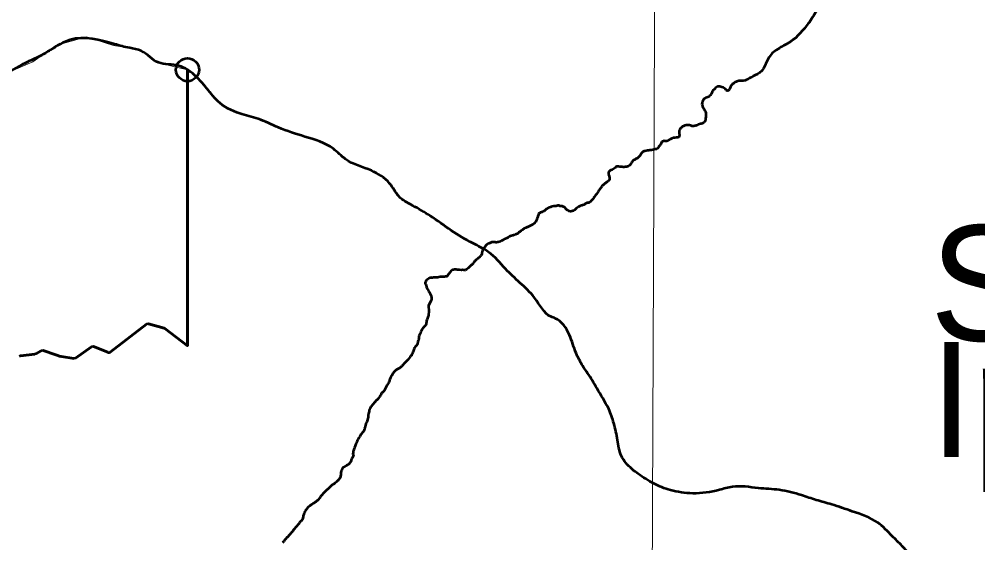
# Model space of a CAD drawing. Extents: x 553962 to 842807, y 8883888 to 9032388.
# Drawn here: x 804177 to 808337, y 9017358 to 9019629 of the extents above; entities that cross this region are included whole.
import ezdxf

# ---------------------------------------------------------------- set-up
doc = ezdxf.new("R2010")
doc.units = 0
doc.header["$LTSCALE"] = 200
doc.header["$PDMODE"] = 32
doc.header["$PDSIZE"] = 100
for name, color, linetype, lineweight in [('1', 7, 'Continuous', 13), ('24', 7, 'Continuous', 25), ('28', 7, 'Continuous', 53), ('29', 7, 'Continuous', 53), ('35', 7, 'Continuous', 13)]:
    doc.layers.add(name, color=color, linetype=linetype, lineweight=lineweight)
doc.layers.add('41', color=7, linetype='Continuous')

msp = doc.modelspace()

# ---------------------------------------------------------------- linework, layer by layer
at = {"layer": '1'}
msp.add_lwpolyline([(806952.4, 9024098.5), (806918.8, 9016122.9), (806887.1, 9008962.1)], dxfattribs=at)
at = {"layer": '24'}
msp.add_line((805964.8, 9018514.3), (805964.8, 9018514.5), dxfattribs=at)
at = {"layer": '24', "lineweight": 53}
for points in [[(806650.6, 9018833.9), (806649.7, 9018833.8), (806647.4, 9018832.7), (806645.2, 9018832.6), (806643.5, 9018832.2), (806641.1, 9018831.4), (806632.6, 9018827.4), (806631.4, 9018826.2), (806630.7, 9018825.8), (806630.2, 9018825.3), (806627.2, 9018823.4), (806623.2, 9018822.3), (806620.7, 9018821.3), (806618.6, 9018820.6), (806616.1, 9018820.3), (806613.8, 9018819.8), (806611.6, 9018818.8), (806611.1, 9018818.3), (806609.8, 9018818), (806609.2, 9018817.2), (806604, 9018814.5), (806595.2, 9018808.5), (806589.6, 9018803.8), (806587.9, 9018802.1), (806585.9, 9018800.7), (806581.5, 9018798), (806579.3, 9018797.1), (806574.5, 9018795.5), (806572, 9018795), (806569.3, 9018795), (806562.8, 9018795.8), (806560.2, 9018796.9), (806556.3, 9018800.1), (806553.7, 9018801.8), (806549.4, 9018805.6), (806548.5, 9018806.6), (806548.2, 9018808.1), (806547.7, 9018808.4), (806547.4, 9018809.2), (806546.4, 9018810.3), (806543.7, 9018812.6), (806538.7, 9018815.1), (806535.7, 9018816.8), (806534.7, 9018817.1), (806530.3, 9018817.7), (806527.8, 9018817.5), (806524.6, 9018817.8), (806518.4, 9018820.1), (806516.1, 9018820.6), (806514.9, 9018820.6), (806513.6, 9018820.1), (806511.3, 9018819.6), (806509, 9018818.7), (806506.8, 9018818.1), (806501.9, 9018817.9), (806497.1, 9018817.2), (806490.1, 9018815.7), (806485.6, 9018814.4), (806483, 9018813.1), (806473.8, 9018810), (806468.9, 9018807.7), (806466.5, 9018806.8), (806464.4, 9018805.5), (806462.7, 9018803.8), (806460.8, 9018802.2), (806457.5, 9018798.6), (806455.2, 9018796.6), (806453.2, 9018795.3), (806450.4, 9018793.9), (806445.9, 9018791.8), (806443.3, 9018791.2), (806439.2, 9018789.9), (806436.9, 9018789), (806434.7, 9018787.8), (806431.8, 9018785.7), (806430.9, 9018783.8), (806430, 9018781), (806428.1, 9018773.7)], [(806428.1, 9018773.7), (806427.1, 9018771.4), (806426, 9018769.1), (806423.6, 9018762.1), (806422.4, 9018759.6), (806421.7, 9018757.3), (806421.7, 9018757.3), (806420.7, 9018754.9), (806418.1, 9018750.4), (806416.4, 9018747.8), (806412.7, 9018743.5), (806410.3, 9018741.4), (806406.1, 9018738.4), (806394.5, 9018732.5), (806391.9, 9018731), (806385.1, 9018727.9), (806382.6, 9018727.3), (806380.6, 9018726.4), (806375.6, 9018723.5), (806367.6, 9018720.6), (806367.3, 9018720), (806365.6, 9018718.6), (806363.5, 9018717.3), (806359.2, 9018713.9), (806354.9, 9018710.8), (806352.9, 9018709.1), (806348.9, 9018705.9), (806344.2, 9018703.2), (806340.1, 9018699.8), (806331, 9018694.9), (806328.7, 9018693.9), (806321.6, 9018691.6), (806319.1, 9018690.4), (806316.8, 9018689.9), (806314.5, 9018689.6), (806312.2, 9018689), (806307.8, 9018687.5), (806305.1, 9018686.4), (806302.4, 9018685), (806298, 9018682), (806295.6, 9018680.6), (806290.7, 9018677.4), (806288.2, 9018676.3), (806287.2, 9018676.2), (806283, 9018674.4), (806277.8, 9018671.9), (806272.9, 9018669.3), (806270.1, 9018667.5), (806265.1, 9018664.7), (806259.9, 9018662.5), (806254.7, 9018661.1), (806252.1, 9018661.1), (806249.5, 9018660.7), (806244.6, 9018660.6), (806241.8, 9018660.9), (806234.1, 9018662.1), (806229.5, 9018662.1), (806227.8, 9018661.8), (806222, 9018658.8), (806219.7, 9018657.7), (806217.2, 9018657.1), (806214.8, 9018656.2), (806212.5, 9018655), (806210.1, 9018653.5), (806207.8, 9018652.4), (806205.7, 9018650.9), (806203.3, 9018648.8), (806200.5, 9018645.2), (806197.7, 9018639.9), (806196.7, 9018639.1), (806196.2, 9018638.5), (806191.5, 9018635.1), (806189.2, 9018632.6), (806188.2, 9018628.2), (806187.3, 9018625.7), (806186.3, 9018621.1), (806185.4, 9018618.7), (806184.8, 9018616.5), (806184.6, 9018611.4), (806183.9, 9018609.2), (806182.8, 9018607.1), (806181, 9018604.4), (806179.2, 9018602.3), (806174.2, 9018597), (806171.3, 9018594.7), (806169.3, 9018592.8), (806167.1, 9018591.2), (806165, 9018589.4), (806160.9, 9018586.1), (806158.7, 9018584), (806156.6, 9018582.4), (806154.7, 9018580.7), (806153.1, 9018578.4), (806151.4, 9018575.7), (806149.4, 9018573.8), (806147.7, 9018570.9), (806145.7, 9018568.5), (806143.3, 9018566.1), (806140.5, 9018563.8), (806138.8, 9018561.6), (806132.3, 9018556.1)], [(806132.3, 9018556.1), (806132.3, 9018556.1), (806126, 9018550.2), (806126.1, 9018549.6), (806124.8, 9018548.4), (806117.8, 9018542.5), (806114.6, 9018541), (806112.9, 9018540.5), (806112.9, 9018540.5), (806109.8, 9018540), (806108.7, 9018540.4), (806106.7, 9018540.3), (806100.7, 9018541), (806096.3, 9018540.7), (806087.8, 9018541.4), (806079.2, 9018541.6), (806077.1, 9018541.8)], [(806077.1, 9018541.8), (806072.8, 9018542.5), (806070.7, 9018542.4), (806066.4, 9018542.5), (806062.1, 9018542), (806059.8, 9018541.5), (806057.8, 9018540.9), (806055.8, 9018540), (806051.5, 9018536.9), (806049.9, 9018535.1), (806047.1, 9018531.1), (806045.7, 9018529.3), (806043.8, 9018527.2), (806038.8, 9018520.8), (806035.6, 9018515.5), (806035.1, 9018515.3), (806034.8, 9018514.8), (806034.4, 9018514.7), (806033.8, 9018514.2), (806032.9, 9018513.8), (806032.5, 9018513.3), (806029.8, 9018512.4), (806027.6, 9018512), (806025.3, 9018512.1), (806023.3, 9018511.9), (806021.1, 9018511.5), (806014.8, 9018511.7), (806003.2, 9018510.7), (805997.4, 9018509.8), (805993.6, 9018508.8), (805989.7, 9018508.2), (805985.8, 9018508.2), (805982, 9018507.9), (805980, 9018507.6), (805978.1, 9018507.7), (805974.3, 9018507.6), (805972.3, 9018507.4), (805968.5, 9018507.5), (805966.8, 9018507.4), (805960.9, 9018506.6), (805959.1, 9018506.3), (805957, 9018505.6), (805956.1, 9018505), (805955.5, 9018504.9), (805954.8, 9018504.2), (805949.5, 9018500.5), (805944.7, 9018496.7), (805943.2, 9018494.9), (805941.3, 9018492.1), (805938.2, 9018485.2), (805938.3, 9018483.4), (805939, 9018480.9), (805940.9, 9018477.7), (805942.6, 9018473.5), (805944, 9018467.4), (805944.6, 9018465.5), (805945.5, 9018463.7), (805947.8, 9018459.6), (805951.3, 9018454), (805952.7, 9018451.5), (805953.6, 9018449.4), (805954.6, 9018447.8), (805957.5, 9018443.1), (805958.5, 9018441.2), (805958.8, 9018439.7), (805961.1, 9018435.3), (805962.4, 9018431.5), (805964.1, 9018427.7), (805964.3, 9018426.4), (805965.3, 9018423.7), (805965.5, 9018421.9), (805965.5, 9018419.9), (805965.8, 9018416), (805965.5, 9018411.1), (805964.9, 9018410.1), (805963.4, 9018406.2), (805952.3, 9018386.5), (805955.1, 9018360.5), (805953, 9018346.6), (805952.6, 9018341.6), (805952.1, 9018340.6), (805948.9, 9018331.8), (805946.9, 9018327.7), (805945.6, 9018324), (805945, 9018320.1), (805943.8, 9018316.3), (805942.7, 9018310.3), (805942.7, 9018306.5), (805942.3, 9018304.5), (805941.4, 9018302.7), (805940.4, 9018301.2), (805937.1, 9018297.2), (805934.9, 9018295.2), (805934.9, 9018295.2), (805930.8, 9018291), (805924.4, 9018283.4), (805920.7, 9018276.2), (805919.7, 9018273.8), (805918.1, 9018268.7), (805917.3, 9018266.6), (805914.8, 9018262)], [(805914.8, 9018262), (805912.9, 9018257.1), (805911.6, 9018252.5), (805911.2, 9018250.2), (805911, 9018247.9), (805910.4, 9018245.5), (805909.2, 9018238.4), (805908.5, 9018236.1), (805908.1, 9018233.7), (805907.3, 9018231.2), (805906.4, 9018226.7), (805905.8, 9018224.4), (805905.5, 9018222.2), (805903.9, 9018217.9), (805903, 9018215.8), (805902.5, 9018214.9), (805900.9, 9018213.8), (805897.4, 9018210.3), (805895.2, 9018207.9), (805892.1, 9018202.7), (805891.1, 9018200.4), (805889.6, 9018196.3), (805888.2, 9018191.8), (805887.6, 9018189.4), (805886.8, 9018187), (805885.6, 9018184.4), (805881.9, 9018177.7), (805880.4, 9018175.2), (805878.6, 9018170), (805876.1, 9018168.1), (805874.9, 9018166.6), (805873.1, 9018163.8), (805864.6, 9018153.3), (805859.7, 9018148.9), (805853, 9018141.4), (805848, 9018135.5), (805840.7, 9018127.2), (805837.9, 9018124.7), (805835.7, 9018123), (805833.9, 9018120.6), (805832, 9018118.6), (805831.3, 9018118.2), (805830.6, 9018117.4), (805826.5, 9018114.6), (805823.9, 9018113.4), (805818.8, 9018110.1), (805816.2, 9018108.7), (805813.6, 9018107.7), (805811.1, 9018106.1), (805806.5, 9018102.4), (805804.6, 9018100), (805800.8, 9018094.6), (805798.8, 9018092), (805793.6, 9018082.7), (805787.5, 9018072.8), (805785.1, 9018067.7), (805783.9, 9018062.6), (805783.2, 9018060.2), (805781.9, 9018057.4), (805781.2, 9018054.8), (805778.8, 9018049.6), (805775.3, 9018044.6), (805773.9, 9018042), (805772, 9018039.3), (805768.2, 9018031.8), (805766.4, 9018029), (805761.6, 9018019), (805760, 9018016.5), (805759.3, 9018015.8), (805759.1, 9018015.2), (805758.6, 9018015), (805757.7, 9018013.9), (805753, 9018010.1), (805751, 9018008.2), (805749.7, 9018006.5), (805748.1, 9018003.9), (805745.6, 9017999.2), (805743.7, 9017994.5), (805742.2, 9017992.2), (805740.2, 9017990.1), (805736.6, 9017985), (805734.6, 9017982.6), (805729.8, 9017978.2), (805727.6, 9017976.4), (805718.4, 9017966.8), (805710.7, 9017957.3), (805704.4, 9017949.1), (805699.5, 9017941.4), (805697.6, 9017936.6), (805696.1, 9017931.7), (805695.8, 9017929.3), (805695.4, 9017927.1), (805693.3, 9017918.1), (805691.8, 9017910.5), (805691.8, 9017910.5), (805691.5, 9017908.1), (805690.9, 9017905.8), (805690.9, 9017903.2), (805689.6, 9017896.5), (805686.6, 9017886.3), (805686.5, 9017886.2)], [(805686.5, 9017886.2), (805685.5, 9017882.5), (805685.3, 9017882.3), (805684.8, 9017882.3), (805684.7, 9017882.2), (805684.4, 9017881.3), (805683.7, 9017880), (805681.5, 9017875.2), (805680.7, 9017873), (805678, 9017862.4), (805676.1, 9017856), (805675.8, 9017853.7), (805675.3, 9017851.7), (805673.9, 9017847.4), (805670.6, 9017840.9), (805669.1, 9017838.7), (805665.6, 9017834.4), (805661.6, 9017830), (805659.4, 9017827.4), (805657.9, 9017824.9), (805654.6, 9017818.2), (805651.3, 9017812.8), (805649.1, 9017809.6), (805647.5, 9017806.8), (805644.3, 9017802.3), (805642.9, 9017799.7), (805642.8, 9017798.5), (805641.6, 9017795.7), (805640.6, 9017793.7), (805639.9, 9017791.4), (805638.2, 9017787.7), (805632.9, 9017774), (805632.4, 9017771.5), (805630.4, 9017765.3), (805629.1, 9017762.8), (805627.2, 9017758.4), (805626, 9017754.7), (805625.4, 9017750), (805625.1, 9017742), (805625.4, 9017739.5), (805627.5, 9017736.9), (805627.4, 9017736.5), (805623, 9017728.4), (805622.5, 9017726.5), (805621.9, 9017726.1), (805621.8, 9017725.5), (805620.5, 9017723.5), (805619.5, 9017721.5), (805618.7, 9017719.2), (805617.6, 9017717), (805616.8, 9017715), (805615.4, 9017710.5), (805613.2, 9017706.3), (805612.3, 9017704.2), (805610.8, 9017702), (805609.1, 9017700.1), (805606.4, 9017697.8), (805604.6, 9017696.7), (805603.1, 9017696.5), (805602.7, 9017696.1), (805601.1, 9017695.6), (805599.8, 9017694.7), (805597.4, 9017693.7), (805583.9, 9017685.1), (805581.9, 9017683.3), (805580.4, 9017681.7), (805579, 9017679.6), (805576.2, 9017674.4), (805574.4, 9017670.3), (805573.5, 9017667.7), (805572.6, 9017662.8), (805572.2, 9017656.2), (805572.2, 9017653.8), (805569.6, 9017639.9), (805568.8, 9017639.7), (805568.6, 9017638.9), (805568, 9017638.5), (805566.9, 9017637.2), (805565.6, 9017635.3), (805563.6, 9017632), (805562.6, 9017630.4), (805562.1, 9017630.1), (805559.6, 9017627.6), (805554.4, 9017622.9), (805553, 9017621.9), (805551.7, 9017620.7), (805548, 9017617.6), (805543.2, 9017613.3), (805540.6, 9017611.4), (805537.6, 9017609.8), (805535.7, 9017608.9), (805534, 9017607.8), (805531.7, 9017605.8), (805527.9, 9017602.3), (805522.5, 9017596.1), (805519.3, 9017592.9), (805519.3, 9017592.9), (805516.3, 9017590.9), (805514.9, 9017589.6), (805513.5, 9017589), (805512.1, 9017588.1)], [(805512.1, 9017588.1), (805510.5, 9017586.7), (805506.1, 9017581.9), (805504, 9017579.8), (805500.5, 9017575.3), (805497.4, 9017572.6), (805489.9, 9017564), (805487.7, 9017560.9), (805486.4, 9017559.5), (805484.2, 9017556.6), (805481, 9017552.8), (805479.5, 9017551.4), (805473.9, 9017544.6), (805470.7, 9017541.8), (805468.5, 9017539.9), (805467.1, 9017538.6), (805465.6, 9017537.4), (805463.4, 9017535.2), (805461.8, 9017533.8), (805460.3, 9017532.9), (805459.2, 9017531.8), (805457.8, 9017531), (805453.1, 9017527.6), (805448.6, 9017525.1), (805447, 9017524), (805445.3, 9017523.2), (805442.4, 9017521.2), (805439.6, 9017519), (805436.6, 9017517.2), (805430.9, 9017512.2), (805427.4, 9017508.8), (805425, 9017505.6), (805423.5, 9017503.3), (805420.6, 9017499.7), (805419.2, 9017497.8), (805418, 9017495.8), (805417.2, 9017494), (805416.2, 9017492.3), (805414.6, 9017489), (805414, 9017487.1), (805411.6, 9017481.3), (805409.4, 9017475.2), (805408.7, 9017470.1), (805407.6, 9017466.7), (805407.2, 9017464.8), (805404.7, 9017458), (805403.8, 9017456.4), (805403.1, 9017455.4), (805401.2, 9017453.5), (805400.6, 9017452.7), (805398.7, 9017450.9), (805398, 9017449.9), (805395.1, 9017447.4), (805392.6, 9017444.4), (805389.8, 9017440.6), (805387.5, 9017436.8), (805385, 9017433.6), (805382.1, 9017430.5), (805379.6, 9017428.3), (805374.9, 9017422.5), (805371.8, 9017419), (805369.3, 9017415.4), (805366.2, 9017412), (805363.7, 9017408.6), (805360.7, 9017405.6), (805358.8, 9017403.2), (805355.9, 9017398.9), (805354.5, 9017397.3), (805349.2, 9017392.6), (805340.7, 9017382.6), (805338.9, 9017380.8), (805337, 9017379.2), (805333.3, 9017374.7), (805327.3, 9017367.1), (805324.7, 9017363.9), (805322.9, 9017362.3), (805320.9, 9017359.6), (805319.6, 9017357.3)]]:
    msp.add_lwpolyline(points, dxfattribs=at)
for points in [[(807772.4, 9019854), (807759.4, 9019836), (807727.5, 9019800.1), (807685.6, 9019747.2), (807654.7, 9019709.3), (807635.7, 9019665.5), (807600.8, 9019609.6), (807524.9, 9019531.8), (807495.6, 9019514.5), (807468.7, 9019498.6), (807444.4, 9019480.9), (807427.1, 9019456.7), (807415.8, 9019433.1), (807402.5, 9019408.5), (807389.2, 9019395.5), (807352, 9019375.9), (807326.7, 9019362.6), (807291.5, 9019358.9), (807276.2, 9019350)], [(807276.6, 9019350.2), (807271.1, 9019346.2), (807266.5, 9019340.7), (807260.6, 9019328.3), (807255.8, 9019321.3), (807249.9, 9019318.1), (807245.3, 9019320.9), (807240.3, 9019326.5), (807231.2, 9019331.8), (807211.6, 9019337), (807203.1, 9019333.9), (807195.2, 9019326.8), (807184.1, 9019314.6), (807182.4, 9019308.9), (807176.3, 9019299.3), (807168.9, 9019292.4), (807160.2, 9019288.7), (807146, 9019279.5), (807140.8, 9019268.4), (807139.7, 9019259.5)], [(807139.7, 9019259.5), (807143.8, 9019246.2), (807152.7, 9019231.2), (807156.4, 9019222.5), (807156.4, 9019208.1), (807155.5, 9019199.8), (807153.4, 9019187), (807146.2, 9019178.7), (807133.6, 9019174.3), (807115, 9019167.6), (807101.7, 9019164.3), (807085.8, 9019168.2), (807066, 9019168), (807052.7, 9019160.2), (807041.4, 9019146), (807040.9, 9019138.8), (807041.6, 9019126.9), (807039, 9019117.3), (807029.2, 9019115.3), (807003.2, 9019108.1), (806986.9, 9019100.1), (806972.5, 9019100), (806965.5, 9019096.1), (806960.7, 9019086.5), (806951.4, 9019074.6), (806946.4, 9019067), (806938.1, 9019064.6), (806914.1, 9019060), (806891.5, 9019056.5), (806880.4, 9019050.8), (806872.9, 9019039.8), (806863.2, 9019028.8), (806849.8, 9019020.4), (806837.6, 9019011.9), (806829.2, 9018998.6), (806820.6, 9018991.4), (806806.3, 9018987.7), (806789.3, 9018987.9), (806777.5, 9018989.4), (806769.7, 9018989.7), (806762.7, 9018984.6), (806754.8, 9018978.3), (806744.2, 9018973.3), (806734.6, 9018965.5), (806733.7, 9018958.7), (806737.6, 9018946.5), (806736.6, 9018931), (806729.4, 9018924.5), (806717.6, 9018915.5), (806707.1, 9018905.3), (806697.5, 9018892.9), (806687.7, 9018878.5), (806675.1, 9018860.6), (806664, 9018846.3), (806653.5, 9018834.2)]]:
    msp.add_spline(points, degree=3, dxfattribs=at)
at = {"layer": '24'}
for points in [[(807772.4, 9019854), (807759.4, 9019836), (807727.5, 9019800.1), (807685.6, 9019747.2), (807654.7, 9019709.3), (807635.7, 9019665.5), (807600.8, 9019609.6), (807524.9, 9019531.8), (807495.6, 9019514.5), (807468.7, 9019498.6), (807444.4, 9019480.9), (807427.1, 9019456.7), (807415.8, 9019433.1), (807402.5, 9019408.5), (807389.2, 9019395.5), (807352, 9019375.9), (807326.7, 9019362.6), (807291.5, 9019358.9), (807276.2, 9019350)], [(807276.6, 9019350.2), (807271.1, 9019346.2), (807266.5, 9019340.7), (807260.6, 9019328.3), (807255.8, 9019321.3), (807249.9, 9019318.1), (807245.3, 9019320.9), (807240.3, 9019326.5), (807231.2, 9019331.8), (807211.6, 9019337), (807203.1, 9019333.9), (807195.2, 9019326.8), (807184.1, 9019314.6), (807182.4, 9019308.9), (807176.3, 9019299.3), (807168.9, 9019292.4), (807160.2, 9019288.7), (807146, 9019279.5), (807140.8, 9019268.4), (807139.7, 9019259.5)], [(807139.7, 9019259.5), (807143.8, 9019246.2), (807152.7, 9019231.2), (807156.4, 9019222.5), (807156.4, 9019208.1), (807155.5, 9019199.8), (807153.4, 9019187), (807146.2, 9019178.7), (807133.6, 9019174.3), (807115, 9019167.6), (807101.7, 9019164.3), (807085.8, 9019168.2), (807066, 9019168), (807052.7, 9019160.2), (807041.4, 9019146), (807040.9, 9019138.8), (807041.6, 9019126.9), (807039, 9019117.3), (807029.2, 9019115.3), (807003.2, 9019108.1), (806986.9, 9019100.1), (806972.5, 9019100), (806965.5, 9019096.1), (806960.7, 9019086.5), (806951.4, 9019074.6), (806946.4, 9019067), (806938.1, 9019064.6), (806914.1, 9019060), (806891.5, 9019056.5), (806880.4, 9019050.8), (806872.9, 9019039.8), (806863.2, 9019028.8), (806849.8, 9019020.4), (806837.6, 9019011.9), (806829.2, 9018998.6), (806820.6, 9018991.4), (806806.3, 9018987.7), (806789.3, 9018987.9), (806777.5, 9018989.4), (806769.7, 9018989.7), (806762.7, 9018984.6), (806754.8, 9018978.3), (806744.2, 9018973.3), (806734.6, 9018965.5), (806733.7, 9018958.7), (806737.6, 9018946.5), (806736.6, 9018931), (806729.4, 9018924.5), (806717.6, 9018915.5), (806707.1, 9018905.3), (806697.5, 9018892.9), (806687.7, 9018878.5), (806675.1, 9018860.6), (806664, 9018846.3), (806653.5, 9018834.2)]]:
    msp.add_spline(points, degree=3, dxfattribs=at)
at = {"layer": '24', "lineweight": 53}
msp.add_open_spline([(806653.5, 9018834.2), (806652.6, 9018834.1), (806651.7, 9018834), (806650.6, 9018833.9)], degree=3, dxfattribs=at)
at = {"layer": '28'}
for points in [[(804907.2, 9019409.3), (804907.2, 9018211.4), (804809.3, 9018287.5), (804805.8, 9018289.2), (804737.9, 9018307.9), (804729.2, 9018306.2), (804571.5, 9018185.1)], [(804561.6, 9018183.8), (804499.9, 9018209.4), (804490.3, 9018208.3), (804420.7, 9018158.9), (804413.4, 9018157.1), (804360.2, 9018165), (804356.3, 9018165.9), (804335.2, 9018173.2), (804280.4, 9018192), (804271.9, 9018191), (804249.3, 9018177), (804245.1, 9018175.5), (804182.7, 9018169.2), (804176.1, 9018165.7)]]:
    msp.add_lwpolyline(points, dxfattribs=at)
msp.add_ellipse((804565.4, 9018193), major_axis=(-9.89, 1.46), ratio=0.999088, start_param=1.323156, end_param=2.372445, dxfattribs=at)
for points in [[(806051.5, 9018712), (805960.1, 9018775.9), (805884, 9018820.8), (805824.4, 9018860.4), (805783.9, 9018916.6), (805705.3, 9018971.6), (805593.5, 9019021.6), (805540.3, 9019066.3), (805415.8, 9019119), (805301.4, 9019158.9), (805213.7, 9019196.1), (805133.6, 9019219.3), (805038.4, 9019273.2), (804985.3, 9019335.7), (804920.7, 9019399.5), (804907.2, 9019409.3)], [(808070.6, 9017264.1), (808068.1, 9017268), (808008.7, 9017343.2), (807965.7, 9017386.6), (807902.3, 9017445.4), (807791.8, 9017494.2), (807702.8, 9017523.8), (807635.4, 9017543.2), (807571.9, 9017563.8), (807475.2, 9017587), (807384.8, 9017595), (807271.5, 9017600.6), (807215.4, 9017586.8), (807099.4, 9017572.1), (807002.7, 9017586.4), (806930.3, 9017614.7), (806863.1, 9017657), (806836.4, 9017677.4), (806789.6, 9017736.1), (806773.5, 9017802.3), (806757.3, 9017876.1), (806734.8, 9017938.5), (806684.3, 9018026.5), (806664.2, 9018062.2), (806622.5, 9018124.7), (806593.5, 9018180.7), (806564.7, 9018258.4), (806502.7, 9018331.2), (806486.2, 9018337.6), (806412.8, 9018420.6), (806349.5, 9018485.7), (806287.4, 9018545.7), (806214, 9018618.5), (806145.4, 9018656.9), (806051.5, 9018712)]]:
    msp.add_spline(points, degree=3, dxfattribs=at)
msp.add_point((804907.2, 9019409.3), dxfattribs=at)
at = {"layer": '29'}
for p, q in [((804571.5, 9018185.1), (804729.2, 9018306.2)), ((804737.9, 9018307.9), (804805.8, 9018289.2)), ((804182.7, 9018169.2), (804245.1, 9018175.5)), ((804249.3, 9018177), (804271.9, 9018191)), ((804420.7, 9018158.9), (804490.3, 9018208.3)), ((804499.9, 9018209.4), (804561.6, 9018183.8)), ((804360.2, 9018165), (804413.4, 9018157.1))]:
    msp.add_line(p, q, dxfattribs=at)
for points in [[(804809.3, 9018287.5), (804907.2, 9018211.4), (804907.2, 9019409.3)], [(804280.4, 9018192), (804335.2, 9018173.2), (804356.3, 9018165.9)]]:
    msp.add_lwpolyline(points, dxfattribs=at)
msp.add_ellipse((804565.4, 9018193), major_axis=(-9.89, 1.46), ratio=0.999088, start_param=1.323156, end_param=2.372445, dxfattribs=at)
msp.add_spline([(804907.2, 9019409.3), (804869.9, 9019426.4), (804780.8, 9019440.8), (804706, 9019490.7), (804656.4, 9019503.6), (804590.3, 9019520.4), (804398.1, 9019539), (804312.5, 9019494.9), (804269, 9019469.6), (804202.6, 9019438.1), (804099.2, 9019383.8), (803951.1, 9019324.7), (803885.9, 9019283), (803822.1, 9019259.1), (803752, 9019247.9), (803671.7, 9019231.7), (803606.6, 9019207.8), (803569.5, 9019182.5), (803523.5, 9019145.8), (803458.3, 9019106.7), (803380.3, 9019057.4), (803290.3, 9019034.8)], degree=3, dxfattribs=at)
at = {"layer": '35'}
msp.add_lwpolyline([(803290.3, 9019034.8), (803382.6, 9019064), (803520.1, 9019139.9), (803553.2, 9019168.4), (803610.1, 9019206.3), (803733.4, 9019249), (803856.6, 9019258.5), (803937.2, 9019315.4), (804046.3, 9019362.8), (804235.9, 9019443.5), (804335.4, 9019514.6), (804468.2, 9019552.6), (804586.7, 9019514.6), (804705.2, 9019495.7), (804781.1, 9019438.7), (804907.2, 9019409.3)], dxfattribs=at)
for points in [[(804907.2, 9019409.3), (804920.7, 9019399.5), (804985.3, 9019335.7), (805038.4, 9019273.2), (805133.6, 9019219.3), (805213.7, 9019196.1), (805301.4, 9019158.9), (805415.8, 9019119), (805540.3, 9019066.3), (805593.5, 9019021.6), (805705.3, 9018971.6), (805783.9, 9018916.6), (805824.4, 9018860.4), (805884, 9018820.8), (805960.1, 9018775.9), (806051.5, 9018712)], [(806051.5, 9018712), (806145.4, 9018656.9), (806214, 9018618.5), (806287.4, 9018545.7), (806349.5, 9018485.7), (806412.8, 9018420.6), (806486.2, 9018337.6), (806502.7, 9018331.2), (806564.7, 9018258.4), (806593.5, 9018180.7), (806622.5, 9018124.7), (806664.2, 9018062.2), (806684.3, 9018026.5), (806734.8, 9017938.5), (806757.3, 9017876.1), (806773.5, 9017802.3), (806789.6, 9017736.1), (806836.4, 9017677.4), (806863.1, 9017657), (806930.3, 9017614.7), (807002.7, 9017586.4), (807099.4, 9017572.1), (807215.4, 9017586.8), (807271.5, 9017600.6), (807384.8, 9017595), (807475.2, 9017587), (807571.9, 9017563.8), (807635.4, 9017543.2), (807702.8, 9017523.8), (807791.8, 9017494.2), (807902.3, 9017445.4), (807965.7, 9017386.6), (808008.7, 9017343.2), (808068.1, 9017268), (808070.6, 9017264.1)]]:
    msp.add_spline(points, degree=3, dxfattribs=at)
msp.add_point((804907.2, 9019409.3), dxfattribs=at)

# ---------------------------------------------------------------- texts
at = {"layer": '41'}
for s, p in [('Santana do', (808129.3, 9018234.3)), ('Ipanema', (808129.3, 9017729.3))]:
    msp.add_text(s, height=500, dxfattribs=at).set_placement(p)

doc.saveas('drawing.dxf')
